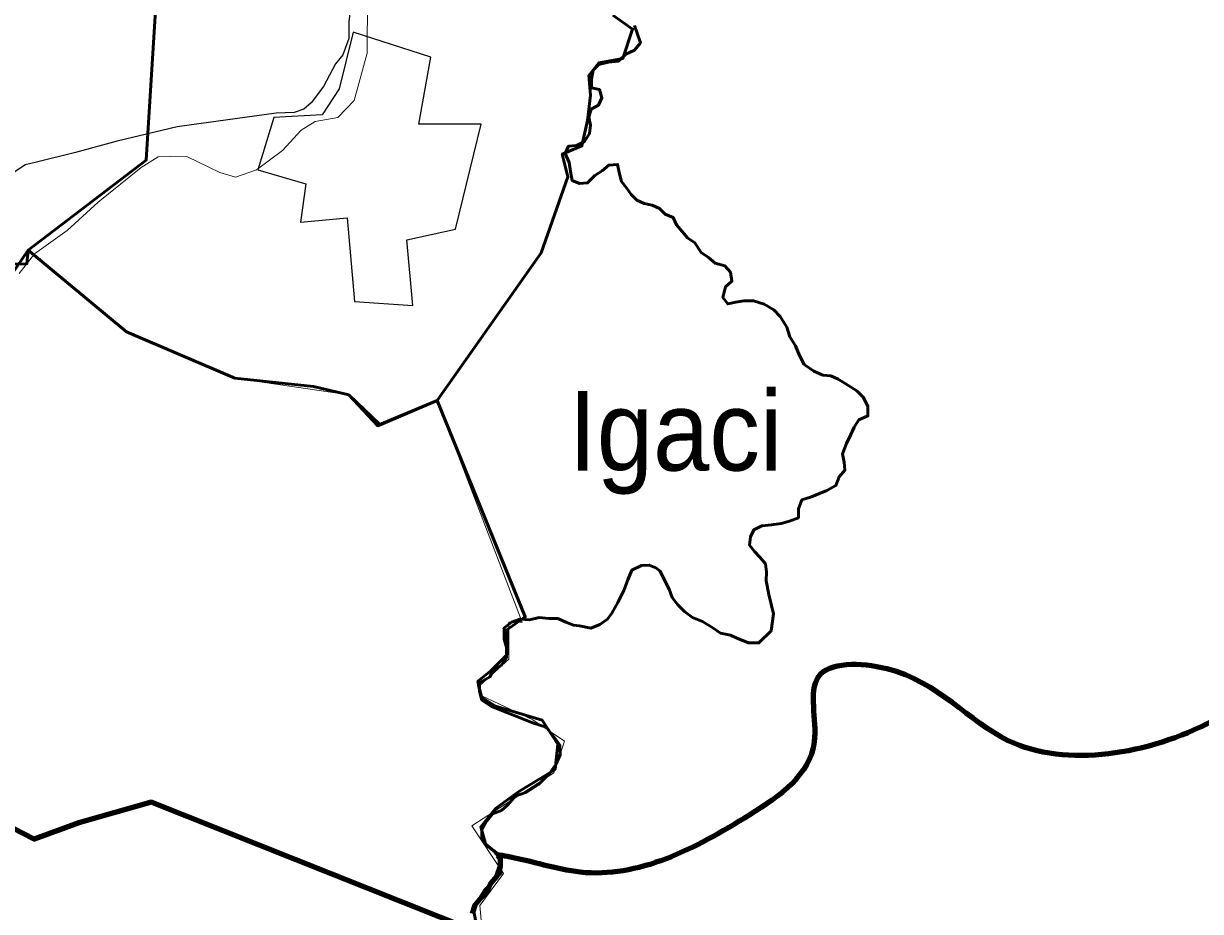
# Model space of a CAD drawing. Extents: x -1643653 to 4543381, y 1624270 to 13878484.
# Drawn here: x 757903 to 765291, y 8939575 to 8945147 of the extents above; entities that cross this region are included whole.
import ezdxf

# ---------------------------------------------------------------- set-up
doc = ezdxf.new("R2010")
doc.units = 0
doc.header["$LTSCALE"] = 200
for name, color, linetype, lineweight in [('12', 7, 'Continuous', 25), ('14', 7, 'Continuous', 13), ('17', 7, 'Continuous', 53), ('21', 7, 'Continuous', 25), ('24', 7, 'Continuous', 25), ('27', 7, 'Continuous', 13), ('28', 7, 'Continuous', 53), ('60', 7, 'Continuous', 13), ('9', 7, 'Continuous', 90)]:
    doc.layers.add(name, color=color, linetype=linetype, lineweight=lineweight)
doc.layers.add('41', color=7, linetype='Continuous')

msp = doc.modelspace()

# ---------------------------------------------------------------- linework, layer by layer
at = {"layer": '12'}
for points in [[(759983.7, 8945452), (759944.5, 8945159.2), (759944.1, 8945052.2), (759908, 8944950.4), (759862, 8944894.4), (759785, 8944751.9), (759708.2, 8944650.2), (759662.2, 8944609.5), (759602.9, 8944588), (759488.4, 8944585.1)], [(759488.4, 8944585.1), (758867.1, 8944498.9), (758489.8, 8944407.9), (758229.7, 8944337.1), (757985, 8944276.4), (757913.6, 8944261.2), (757816.6, 8944195.2)]]:
    msp.add_lwpolyline(points, dxfattribs=at)
at = {"layer": '12', "lineweight": 40}
msp.add_spline([(761549.2, 8957020.4), (762383.1, 8955993.9), (763257, 8954902.9), (764214.4, 8953717.3), (766168.2, 8951324.4), (767086.6, 8950171.6), (770317.8, 8946184.2), (771971, 8944146), (773006.3, 8942876.2), (773223.4, 8942642.3), (773373.7, 8942274.8), (774008.3, 8940921.5), (774359, 8940136.3), (774475.8, 8939919.1), (774642.8, 8939785.5), (774893.3, 8939668.5), (775511.2, 8939484.7), (775928.6, 8939267.5), (776078.9, 8939184), (776379.5, 8938916.7), (776680.1, 8938749.6), (776830.4, 8938582.6), (777398.1, 8938348.7), (777899.1, 8938231.7), (778550.4, 8938482.3), (779134.8, 8938866.6), (779452.1, 8939250.8), (779569, 8939384.5), (779685.9, 8939351.1), (779852.9, 8939217.4), (780086.7, 8939217.4), (780604.3, 8939451.3), (781055.2, 8939618.4), (781439.3, 8939618.4), (781823.3, 8939518.1), (782090.5, 8939401.2), (782290.9, 8939367.8), (782524.7, 8939518.1), (782858.7, 8939618.4), (783192.6, 8939651.8), (783509.9, 8939818.9), (783910.7, 8940119.6), (784278.1, 8940336.8), (784625.2, 8940434.5)], degree=3, dxfattribs=at)
at = {"layer": '14'}
msp.add_lwpolyline([(757875.4, 8943578.7), (757972.7, 8943700.8), (758177, 8943848.1), (758371.2, 8944026.1), (758642, 8944244.6), (758749.2, 8944310.6), (758825.7, 8944315.6), (758932.7, 8944310.3), (759136.1, 8944213.1), (759232.8, 8944182.4), (759365.4, 8944228), (759528.8, 8944349.9), (759646.5, 8944477.1), (759733.3, 8944533), (759876, 8944558.2), (759978.3, 8944665), (760060.9, 8944960.3), (760062.2, 8945306.7)], dxfattribs=at)
at = {"layer": '17'}
msp.add_lwpolyline([(761602.5, 8945200.5), (761726.1, 8945112.2), (761664.3, 8944926.8), (761514.2, 8944900.3), (761452.5, 8944820.8), (761461.3, 8944697.2), (761443.6, 8944538.2), (761408.3, 8944379.3), (761284.8, 8944326.3), (761320.1, 8944185), (761152.4, 8943708.2), (760499.3, 8942781), (760138.8, 8942630.4), (759944.6, 8942815.9), (759724, 8942868.9), (759229.7, 8942921.8), (758550.1, 8943213.2), (757932.3, 8943725.4), (758673.7, 8944290.6), (758735.5, 8945297.2)], dxfattribs=at)
at = {"layer": '21'}
msp.add_lwpolyline([(759971.8, 8945092.7), (759884.4, 8944737), (759777.9, 8944573.9), (759473.6, 8944557.9), (759374.4, 8944228.2), (759675.4, 8944141.8), (759642.3, 8943899.6), (759934.4, 8943928.7), (759980.7, 8943402.3), (760347, 8943377.8), (760309.6, 8943788.8), (760615.6, 8943855.9), (760776.1, 8944516.6), (760383.6, 8944516.3), (760460.4, 8944936.4)], close=True, dxfattribs=at)
at = {"layer": '24', "lineweight": 53}
for points in [[(761737.3, 8945134.7), (761755.2, 8945087.5), (761775.2, 8945026.3), (761739.2, 8944980.7), (761683.1, 8944955.6), (761637, 8944910), (761576, 8944905.3), (761514.8, 8944890.4), (761479, 8944855), (761468.4, 8944799), (761468, 8944743), (761518.8, 8944732.5), (761533.7, 8944681.5), (761513.1, 8944635.7), (761467.1, 8944610.6), (761451.5, 8944559.7), (761461.3, 8944508.7), (761455.9, 8944457.8), (761425, 8944407.1), (761374, 8944381.9), (761323.1, 8944377.2), (761302.4, 8944331.5), (761327.5, 8944275.3), (761337.3, 8944219.2), (761347.1, 8944163.1), (761392.7, 8944142.4), (761443.6, 8944147.2), (761489.7, 8944192.7), (761535.7, 8944223), (761576.6, 8944258.4), (761632.6, 8944263.1), (761642.4, 8944212.1), (761657.3, 8944156), (761687.5, 8944115.1), (761717.7, 8944074.1), (761753.1, 8944038.2), (761798.7, 8944017.6), (761849.5, 8944007), (761895.2, 8943986.4), (761930.5, 8943950.5), (761981.2, 8943929.8), (762001.3, 8943883.8), (762036.6, 8943842.8), (762071.9, 8943801.9), (762117.5, 8943771), (762157.7, 8943709.6), (762203.3, 8943678.8), (762243.7, 8943642.8), (762304.7, 8943627.2), (762340, 8943586.2), (762349.8, 8943530.1), (762308.8, 8943494.7), (762293.1, 8943428.6), (762323.4, 8943387.7), (762374.3, 8943397.5), (762425.2, 8943407.4), (762486.2, 8943407), (762552.2, 8943386.2), (762613, 8943350.1), (762653.4, 8943309.1), (762693.7, 8943242.6), (762713.6, 8943181.4), (762748.8, 8943125.1), (762773.8, 8943063.8), (762803.9, 8943007.6)], [(762803.9, 8943007.6), (762864.7, 8942966.5), (762920.5, 8942940.7), (762971.3, 8942935.2), (763016.9, 8942914.6), (763077.7, 8942878.5), (763133.4, 8942842.5), (763173.8, 8942801.5), (763203.9, 8942745.3), (763203.5, 8942684.1), (763147.4, 8942659), (763116.6, 8942613.4), (763095.9, 8942567.7), (763070.1, 8942511.8), (763044.2, 8942445.8), (763054, 8942394.8), (763058.8, 8942343.8), (763022.9, 8942303.3), (763002.2, 8942247.4), (762946, 8942217.2), (762900.1, 8942197.1), (762849.1, 8942177), (762787.9, 8942157.1), (762767.2, 8942101.2), (762766.8, 8942045.1), (762710.7, 8942025.1), (762659.8, 8942010.2), (762598.7, 8942000.3), (762537.6, 8941995.7), (762486.6, 8941970.5), (762465.9, 8941924.8), (762460.5, 8941873.9), (762490.7, 8941832.9), (762526.1, 8941797.1), (762561.4, 8941756.1), (762566.1, 8941705.1), (762565.7, 8941649.1)], [(762565.7, 8941649.1), (762580.6, 8941564.2), (762580.6, 8941564.2), (762611.1, 8941442.4), (762595.8, 8941335.7), (762519.6, 8941259.6), (762453.6, 8941259.6), (762377.4, 8941292.5), (762340.6, 8941308.9), (762279.2, 8941321.2), (762230.1, 8941353.9), (762164.6, 8941394.8), (762103.2, 8941419.3), (762051.3, 8941456.8), (762010.3, 8941499.8), (761975, 8941545.9), (761955, 8941597), (761924.9, 8941658.3), (761899.8, 8941709.4), (761871.3, 8941731.8), (761831, 8941748.4), (761783.1, 8941745.8), (761721.9, 8941715.6), (761696, 8941655.9), (761672.3, 8941589.5), (761634.4, 8941513.7), (761596.5, 8941447.3), (761568.1, 8941409.3), (761520.8, 8941376.1), (761463.9, 8941352.4), (761392.8, 8941366.6), (761355, 8941371.4), (761307.6, 8941390.3), (761257, 8941413), (761201, 8941413.3), (761140, 8941418.8), (761080.2, 8941404.6), (761018.6, 8941409.3), (760966.5, 8941390.3), (760919.1, 8941352.4), (760920.8, 8941343.8), (760920.4, 8941282.7), (760935.3, 8941231.7), (760934.8, 8941165.4), (760904, 8941119.8), (760852.9, 8941089.6), (760830.3, 8941047.1), (760764.8, 8941010.3), (760764.8, 8941010.3), (760764.8, 8940957.1), (760780.4, 8940901.6), (760841.2, 8940860.4), (761104.9, 8940756.8), (761184.4, 8940731.1), (761241.3, 8940660), (761269.7, 8940617.3), (761272.5, 8940557.8), (761245.1, 8940495.9), (761203.9, 8940441), (761135.3, 8940372.3), (761059.8, 8940324.2), (761025.5, 8940310.4), (760989.9, 8940299.1), (760943.7, 8940243.4), (760902.8, 8940208)], [(760902.8, 8940208), (760846.7, 8940188), (760810.8, 8940142.4), (760779.9, 8940086.5), (760779.6, 8940035.6), (760819.8, 8939979.3), (760860.3, 8939948.5), (760895.7, 8939907.5), (760895.3, 8939856.6), (760874.5, 8939795.6), (760833.5, 8939750), (760812.9, 8939704.3), (760777, 8939663.8), (760736, 8939613.1), (760720.3, 8939562.2)]]:
    msp.add_lwpolyline(points, dxfattribs=at)
at = {"layer": '27'}
msp.add_lwpolyline([(758733.2, 8945259.8), (758673.7, 8944290.6), (757932.3, 8943725.4), (758550.1, 8943213.2), (758889.9, 8943067.6), (759229.7, 8942921.8), (759944.6, 8942815.9), (760126.3, 8942622.6), (760499.3, 8942781), (761033.3, 8941391.2), (760950.2, 8941391.2), (760950.2, 8941158.6), (760767.5, 8940992.4), (760784.1, 8940925.9), (761099.7, 8940776.3), (761299, 8940643.4), (761232.6, 8940443.9), (760717.7, 8940111.6), (760917, 8939812.4), (760767.5, 8939613), (760784.1, 8939430.2)], dxfattribs=at)
at = {"layer": '28'}
for points in [[(758733.2, 8945259.8), (758673.7, 8944290.6), (757932.3, 8943725.4), (757924.1, 8943639.7), (748941.6, 8943614.3)], [(757758.2, 8943470.2), (757932.3, 8943725.4), (758550.1, 8943213.2), (759229.7, 8942921.8), (759724, 8942868.9), (759944.6, 8942815.9), (760126.3, 8942622.6), (760499.3, 8942781), (761052.7, 8941423.4), (760936.1, 8941341.7), (760936.1, 8941184.2), (760837, 8941085), (760755.3, 8941020.8), (760772.8, 8940921.7), (760866.1, 8940863.3), (761157.7, 8940775.8), (761256.8, 8940624.1), (761239.3, 8940466.6), (761011.9, 8940326.6), (760866.1, 8940221.6), (760772.8, 8940104.9), (760802, 8939999.9), (760894, 8939927.6), (760900.4, 8939817.9), (760797.2, 8939708.2), (760726.2, 8939598.4), (760757.9, 8939432.2)]]:
    msp.add_lwpolyline(points, dxfattribs=at)
at = {"layer": '60', "lineweight": 25}
msp.add_spline([(814781, 9009175.5), (814787.2, 9009173.4), (814796.9, 9009173.4), (814799.4, 9009172.4), (814805.1, 9009174.5), (814805.6, 9009176.5), (814811.7, 9009179.5), (814811.7, 9009179.5), (814801.5, 9009181), (814790.7, 9009181.5), (814784.1, 9009183.1), (814777.4, 9009185.1), (814778.4, 9009175.5)], degree=3, dxfattribs=at)
at = {"layer": '9'}
for points in [[(760739.9, 8939450.1), (758705.7, 8940260.8), (758249.4, 8940131.7), (757970.6, 8940028.8), (750978.7, 8943631.9), (743914.7, 8940037.6)], [(760739.9, 8939450.1), (758705.7, 8940260.8), (758249.4, 8940131.7), (757970.6, 8940028.8), (750978.7, 8943631.9), (743914.7, 8940037.6)], [(760879.8, 8939925.9), (760895.7, 8939907.5), (760895.3, 8939856.6), (760874.5, 8939795.6), (760833.5, 8939750), (760812.9, 8939704.3), (760777, 8939663.8), (760736, 8939613.1), (760720.3, 8939562.2)]]:
    msp.add_lwpolyline(points, dxfattribs=at)
msp.add_spline([(779358.3, 8951316.5), (778152, 8950383.2), (776870.5, 8948893), (775858.2, 8948102.8), (775096.9, 8948098.3), (774081.6, 8948143.1), (772814, 8947781.5), (772105.2, 8947296.6), (771547.4, 8947166.9), (771322, 8946330.6), (771374.4, 8945875.5), (771395.1, 8945546.1), (769593.3, 8944681.6), (768541.6, 8943918.8), (767488.3, 8942812.2), (766189.2, 8941452.3), (765366.7, 8940769), (764084.5, 8940646.2), (763321.5, 8941097.2), (762890.2, 8941044.2), (762866.3, 8940639.2), (762461.9, 8940181.4), (761397.4, 8939821), (760940.2, 8939919.5), (760875, 8939930.2)], degree=3, dxfattribs=at)

# ---------------------------------------------------------------- texts
at = {"layer": '41', "width": 0.95}
msp.add_text('Igaci', height=500, dxfattribs=at).set_placement((761325, 8942341.6))

doc.saveas('drawing.dxf')
